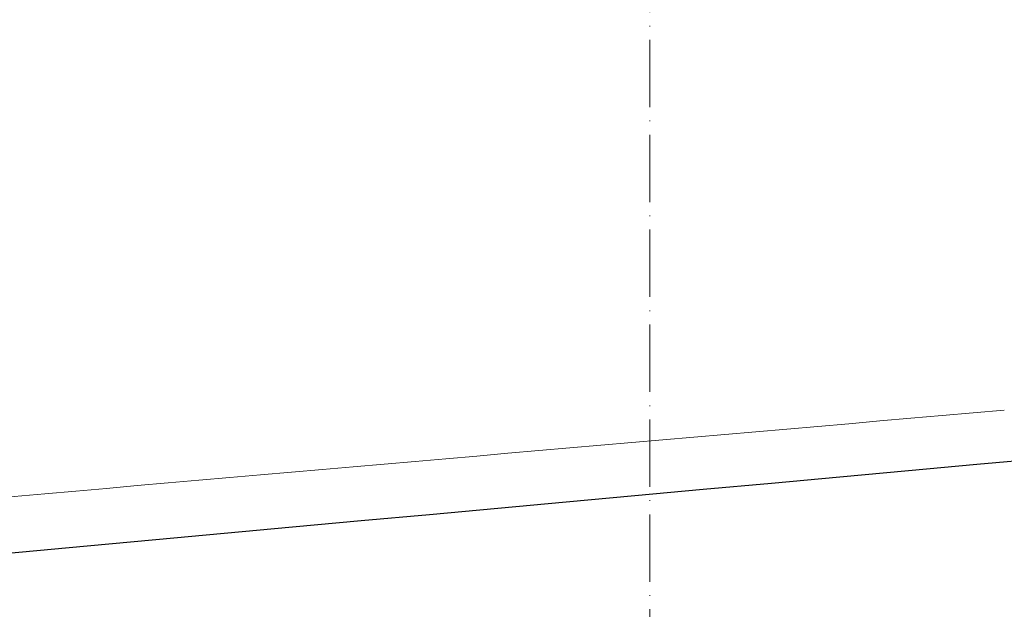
# Model space of a CAD drawing. Header units: millimetres. Extents: x 786 to 42540, y -7760 to 3796.
# Tile 239 of 1056: x 24497 to 24643, y -5399 to -5311. Entities that reach past the tile are written whole.
import ezdxf

# ---------------------------------------------------------------- set-up
doc = ezdxf.new("R2010")
doc.units = ezdxf.units.MM
doc.linetypes.add('4_ Штрихпунктир_ 10 х 2 мм', pattern=[14, 10, -2, 0, -2])
for name, color, linetype, lineweight in [('A-FLOR', 7, 'Continuous', 13), ('A-FLOR-PATT', 7, 'Continuous', 25), ('S-GRID', 7, 'Continuous', 5)]:
    doc.layers.add(name, color=color, linetype=linetype, lineweight=lineweight)

msp = doc.modelspace()

# ---------------------------------------------------------------- hatches: boundary and pattern name
at = {"layer": 'A-FLOR-PATT', "lineweight": 5}
h = msp.add_hatch(dxfattribs=at)
h.set_pattern_fill('FP_11', color=256, style=0, pattern_type=2)
h.set_pattern_definition([(45, (48694.2, -5700), (-212.132, 212.132), []), (45, (48694.2, -5558.6), (-212.132, 212.132), [])])
h.paths.add_polyline_path([(22284.27, -5650.24), (23230.27, -5559.22), (23230.27, -5509), (22284.27, -5600)])
h.paths.add_polyline_path([(23530.27, -5530.78), (24701.95, -5421.99), (25874.02, -5317.19), (25874.02, -5267), (25055.62, -5339.74), (24311.35, -5407.62), (23530.27, -5480.56)])

# ---------------------------------------------------------------- linework, layer by layer
at = {"layer": 'A-FLOR'}
for points in [[(25874.02, -5117), (25528.93, -5144.75), (24856.05, -5200.25), (23910.9, -5283.5), (23043.86, -5366.75), (22526.32, -5422.25), (22284.27, -5450)], [(24350.21, -5395.08), (24446.68, -5386.54), (24544.29, -5378), (24642.96, -5369.46)]]:
    msp.add_open_spline(points, degree=3, dxfattribs=at)
at = {"layer": 'A-FLOR', "lineweight": 25}
msp.add_open_spline([(25874.02, -5267), (25526.66, -5297.44), (24745.31, -5367.14), (23964.13, -5439.59), (23530.27, -5480.56)], degree=3, knots=[0, 0, 0, 0, 0.444444, 1, 1, 1, 1], dxfattribs=at)
at = {"layer": 'S-GRID', "linetype": '4_ Штрихпунктир_ 10 х 2 мм'}
msp.add_line((24590.27, -6960.04), (24590.27, -1600), dxfattribs=at)

doc.saveas('drawing.dxf')
